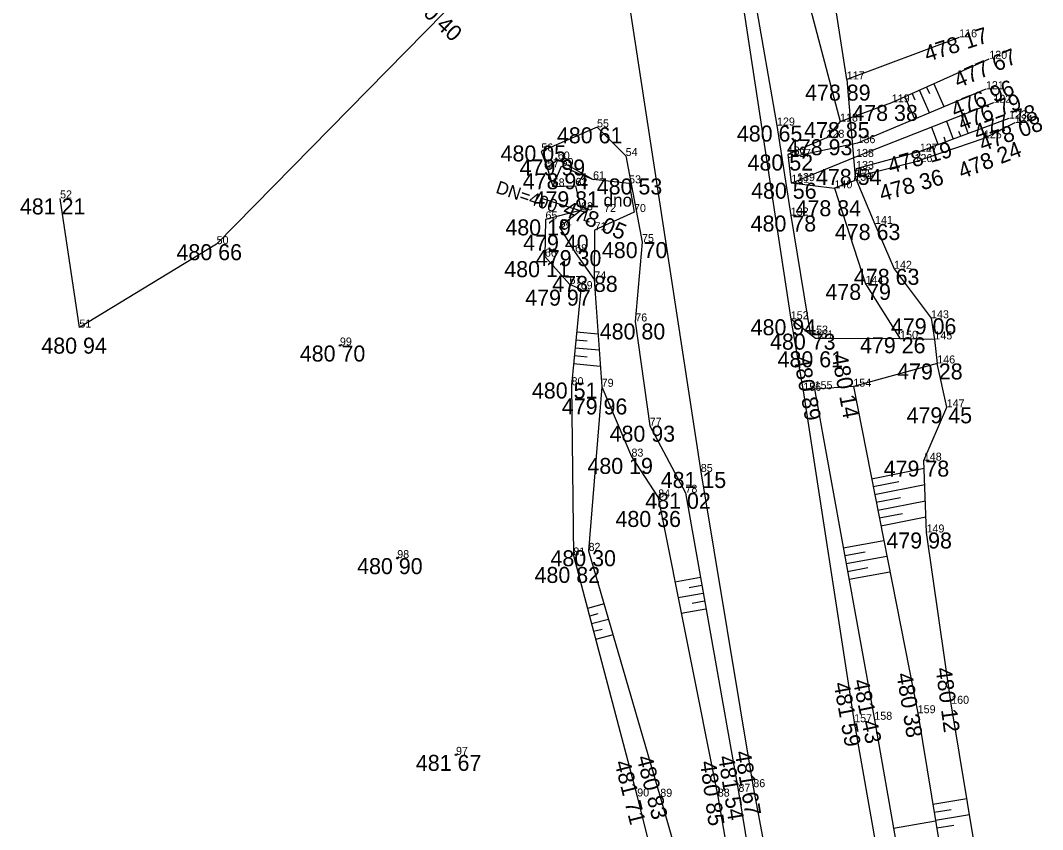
# Model space of a CAD drawing. Extents: x -559180 to -551373, y -1076947 to -1072071.
# Drawn here: x -553776.2 to -553712.4, y -1076060.9 to -1076010.4 of the extents above; entities that cross this region are included whole.
import ezdxf

# ---------------------------------------------------------------- set-up
doc = ezdxf.new("R2010")
doc.units = 0
for name, color, linetype in [('12_PLOTY', 7, 'Continuous'), ('17_KOMUNIKACE', 7, 'Continuous'), ('18_POLOHOPIS', 7, 'Continuous'), ('1_VODA_ZN', 7, 'Continuous'), ('23_HRANY', 7, 'Continuous'), ('26_SRAFY', 7, 'Continuous'), ('27_HRANA_PATA', 7, 'Continuous'), ('3_BODY', 7, 'Continuous'), ('40_KANAL_ZN', 7, 'Continuous'), ('49_POPIS_KANAL', 7, 'Continuous'), ('58_POPIS_VYSEK', 7, 'Continuous'), ('6_VYSKY', 7, 'Continuous')]:
    doc.layers.add(name, color=color, linetype=linetype)

# ---------------------------------------------------------------- blocks, each defined once
blk = doc.blocks.new('DNO')
at = {"layer": '58_POPIS_VYSEK'}
blk.add_text('dno', height=0.8, dxfattribs=at).set_placement((0, 0))
blk = doc.blocks.new('T')
at = {"layer": '6_VYSKY'}
blk.add_circle((0, 0), 0.05, dxfattribs=at)
blk = doc.blocks.new('VYUST')
at = {"layer": '40_KANAL_ZN'}
for p, q in [((-0.35, 0.5), (0, 0.5)), ((0, 0.5), (0, -0.5)), ((0, 0), (3, 0.001)), ((-0.35, -0.5), (0, -0.5))]:
    blk.add_line(p, q, dxfattribs=at)
blk = doc.blocks.new('JS400')
at = {"layer": '49_POPIS_KANAL'}
blk.add_text('DN=400', height=0.8, rotation=0.00002, dxfattribs=at).set_placement((0.698, -0.047))
blk = doc.blocks.new('POINT_DISPLAY')
blk.add_line((0, 0), (0, 0))

msp = doc.modelspace()

# ---------------------------------------------------------------- linework, layer by layer
at = {"layer": '12_PLOTY'}
for p, q in [((-553724.63, -1076014.04), (-553727, -1075998.51)), ((-553749.79, -1076009.87), (-553763.99, -1076024.33)), ((-553717.61, -1076011.41), (-553724.63, -1076014.04)), ((-553724.63, -1076014.04), (-553724.1, -1076020.15)), ((-553714.14, -1076016.76), (-553716.07, -1076017.72)), ((-553716.07, -1076017.72), (-553720.4, -1076019.2)), ((-553720.4, -1076019.2), (-553724.1, -1076020.15)), ((-553724.1, -1076020.15), (-553722.87, -1076023.07)), ((-553772.56, -1076029.54), (-553773.77, -1076021.47)), ((-553722.87, -1076023.07), (-553721.68, -1076025.87)), ((-553763.99, -1076024.33), (-553772.56, -1076029.54)), ((-553721.68, -1076025.87), (-553719.37, -1076028.96)), ((-553719.37, -1076028.96), (-553719.16, -1076030.28)), ((-553719.16, -1076030.28), (-553718.98, -1076031.78)), ((-553718.39, -1076034.52), (-553718.98, -1076031.78)), ((-553719.82, -1076037.85), (-553718.39, -1076034.52)), ((-553719.65, -1076042.34), (-553719.82, -1076037.85)), ((-553718.11, -1076053.04), (-553719.65, -1076042.34)), ((-553715.5, -1076068.84), (-553718.11, -1076053.04))]:
    msp.add_line(p, q, dxfattribs=at)
at = {"layer": '17_KOMUNIKACE'}
for p, q in [((-553732.66, -1075999.23), (-553728.13, -1076029.02)), ((-553739.07, -1076003.72), (-553733.75, -1076038.56)), ((-553726.58, -1076030.22), (-553728.13, -1076029.02)), ((-553728.13, -1076029.02), (-553727.35, -1076033.49)), ((-553721.3, -1076030.24), (-553726.58, -1076030.22)), ((-553719.16, -1076030.28), (-553721.3, -1076030.24)), ((-553718.98, -1076031.78), (-553724.22, -1076033.23)), ((-553724.22, -1076033.23), (-553726.64, -1076033.39)), ((-553726.64, -1076033.39), (-553727.35, -1076033.49)), ((-553727.35, -1076033.49), (-553724.17, -1076054.19)), ((-553733.75, -1076038.56), (-553730.47, -1076058.25)), ((-553724.17, -1076054.19), (-553721.49, -1076069.37)), ((-553730.47, -1076058.25), (-553728.62, -1076068.3))]:
    msp.add_line(p, q, dxfattribs=at)
at = {"layer": '18_POLOHOPIS'}
for p, q in [((-553728.99, -1076016.92), (-553728.13, -1076022.54)), ((-553738.44, -1076018.82), (-553737.42, -1076024.2))]:
    msp.add_line(p, q, dxfattribs=at)
at = {"layer": '23_HRANY'}
for p, q in [((-553725.9, -1076017.68), (-553728.32, -1076018.73)), ((-553728.32, -1076018.73), (-553728.1, -1076020.49)), ((-553738.23, -1076020.53), (-553740.48, -1076020.28)), ((-553738.23, -1076020.53), (-553737.92, -1076022.32)), ((-553728.1, -1076020.49), (-553725.4, -1076020.84)), ((-553743, -1076020.72), (-553741.58, -1076020.69)), ((-553741.58, -1076020.69), (-553741.23, -1076022.21)), ((-553737.92, -1076022.32), (-553740.38, -1076023.46))]:
    msp.add_line(p, q, dxfattribs=at)
at = {"layer": '26_SRAFY'}
for p, q in [((-553719.461, -1076016.129), (-553720.099, -1076014.701)), ((-553719.45, -1076014.929), (-553719.642, -1076014.497)), ((-553718.539, -1076015.742), (-553719.186, -1076014.293)), ((-553720.383, -1076016.517), (-553721.012, -1076015.109)), ((-553720.365, -1076015.331), (-553720.555, -1076014.905)), ((-553718.403, -1076016.655), (-553717.986, -1076017.776)), ((-553717.472, -1076016.289), (-553717.049, -1076017.427)), ((-553719.333, -1076017.022), (-553718.924, -1076018.124)), ((-553717.644, -1076017.263), (-553717.518, -1076017.601)), ((-553718.579, -1076017.616), (-553718.455, -1076017.95)), ((-553740.166, -1076029.948), (-553741.505, -1076029.821)), ((-553740.841, -1076030.386), (-553741.552, -1076030.318)), ((-553740.854, -1076031.389), (-553741.647, -1076031.314)), ((-553740.096, -1076030.959), (-553741.599, -1076030.816)), ((-553740.027, -1076031.97), (-553741.694, -1076031.812)), ((-553719.801, -1076038.352), (-553723.083, -1076038.999)), ((-553721.384, -1076039.174), (-553722.987, -1076039.489)), ((-553719.763, -1076039.364), (-553722.89, -1076039.98)), ((-553721.268, -1076040.17), (-553722.793, -1076040.47)), ((-553719.724, -1076040.375), (-553722.697, -1076040.961)), ((-553721.153, -1076041.166), (-553722.6, -1076041.452)), ((-553719.686, -1076041.387), (-553722.503, -1076041.942)), ((-553722.323, -1076042.856), (-553724.848, -1076043.312)), ((-553723.493, -1076043.575), (-553724.759, -1076043.804)), ((-553722.13, -1076043.837), (-553724.67, -1076044.296)), ((-553723.307, -1076044.558), (-553724.581, -1076044.788)), ((-553721.936, -1076044.818), (-553724.492, -1076045.28)), ((-553735.361, -1076045.419), (-553733.775, -1076045.138)), ((-553734.476, -1076045.77), (-553733.688, -1076045.63)), ((-553735.166, -1076046.4), (-553733.6, -1076046.123)), ((-553734.291, -1076046.753), (-553733.513, -1076046.615)), ((-553739.793, -1076046.806), (-553740.834, -1076047.082)), ((-553734.971, -1076047.381), (-553733.426, -1076047.107)), ((-553740.18, -1076047.426), (-553740.706, -1076047.566)), ((-553739.513, -1076047.767), (-553740.578, -1076048.049)), ((-553739.912, -1076048.39), (-553740.45, -1076048.532)), ((-553739.233, -1076048.727), (-553740.322, -1076049.016)), ((-553717.127, -1076058.988), (-553719.257, -1076059.339)), ((-553718.111, -1076059.657), (-553719.176, -1076059.833)), ((-553716.964, -1076059.974), (-553719.094, -1076060.326)), ((-553719.087, -1076060.37), (-553721.714, -1076060.833)), ((-553717.948, -1076060.644), (-553719.013, -1076060.819))]:
    msp.add_line(p, q, dxfattribs=at)
at = {"layer": '27_HRANA_PATA'}
for p, q in [((-553732.09, -1075999.27), (-553728.99, -1076016.92)), ((-553729.68, -1075999.08), (-553725.05, -1076016.67)), ((-553721.82, -1076015.47), (-553715.73, -1076012.75)), ((-553715.94, -1076014.65), (-553723.96, -1076018.02)), ((-553725.05, -1076016.67), (-553721.82, -1076015.47)), ((-553715.47, -1076015.5), (-553724.05, -1076018.88)), ((-553725.05, -1076016.67), (-553725.9, -1076017.68)), ((-553714.5, -1076016.48), (-553720.07, -1076018.55)), ((-553740.23, -1076017.03), (-553743.71, -1076018.54)), ((-553738.44, -1076018.82), (-553740.23, -1076017.03)), ((-553743.71, -1076018.54), (-553743.35, -1076019.54)), ((-553723.96, -1076018.02), (-553728.293, -1076018.945)), ((-553720.07, -1076018.55), (-553724.05, -1076019.63)), ((-553743.35, -1076019.54), (-553742.68, -1076019.04)), ((-553742.68, -1076019.04), (-553740.48, -1076020.28)), ((-553724.05, -1076018.88), (-553728.012, -1076020.501)), ((-553743.35, -1076019.54), (-553743, -1076020.72)), ((-553743, -1076020.72), (-553742.44, -1076019.45)), ((-553742.44, -1076019.45), (-553740.48, -1076020.28)), ((-553724.05, -1076019.63), (-553724.16, -1076020.37)), ((-553724.16, -1076020.37), (-553725.4, -1076020.84)), ((-553725.4, -1076020.84), (-553723.46, -1076026.81)), ((-553741.23, -1076022.21), (-553743.45, -1076022.78)), ((-553741.23, -1076022.21), (-553742.57, -1076023.27)), ((-553743.45, -1076022.78), (-553743.49, -1076025.11)), ((-553728.13, -1076022.54), (-553726.92, -1076029.92)), ((-553742.57, -1076023.27), (-553741.6, -1076024.84)), ((-553740.38, -1076023.46), (-553740.4, -1076026.53)), ((-553737.42, -1076024.2), (-553737.84, -1076029.16)), ((-553741.6, -1076024.84), (-553740.4, -1076026.53)), ((-553743.49, -1076025.11), (-553741.95, -1076026.82)), ((-553741.95, -1076026.82), (-553741.25, -1076027.14)), ((-553740.4, -1076026.53), (-553739.94, -1076033.24)), ((-553723.46, -1076026.81), (-553721.3, -1076030.24)), ((-553741.25, -1076027.14), (-553741.82, -1076033.14)), ((-553737.84, -1076029.16), (-553736.94, -1076035.67)), ((-553741.82, -1076033.14), (-553741.71, -1076043.78)), ((-553739.94, -1076033.24), (-553740.76, -1076043.49)), ((-553739.94, -1076033.24), (-553738.08, -1076037.6)), ((-553724.22, -1076033.23), (-553720.2, -1076053.63)), ((-553726.64, -1076033.39), (-553722.91, -1076054.04)), ((-553736.94, -1076035.67), (-553734.71, -1076039.86)), ((-553738.08, -1076037.6), (-553736.41, -1076040.15)), ((-553736.41, -1076040.15), (-553732.69, -1076058.84)), ((-553734.71, -1076039.86), (-553731.4, -1076058.54)), ((-553740.76, -1076043.49), (-553736.28, -1076058.85)), ((-553741.71, -1076043.78), (-553737.72, -1076058.83)), ((-553720.2, -1076053.63), (-553717.71, -1076068.71)), ((-553722.91, -1076054.04), (-553720.26, -1076069.09)), ((-553737.72, -1076058.83), (-553734.7, -1076070.93)), ((-553736.28, -1076058.85), (-553733.38, -1076069.09)), ((-553732.69, -1076058.84), (-553730.91, -1076068.96)), ((-553731.4, -1076058.54), (-553729.72, -1076068.56))]:
    msp.add_line(p, q, dxfattribs=at)

# ---------------------------------------------------------------- block references
at = {"layer": '1_VODA_ZN'}
for p in [(-553717.61, -1076011.41), (-553715.73, -1076012.75), (-553724.63, -1076014.04), (-553715.94, -1076014.65), (-553721.82, -1076015.47), (-553715.47, -1076015.5), (-553725.05, -1076016.67), (-553714.5, -1076016.48), (-553740.23, -1076017.03), (-553728.99, -1076016.92), (-553714.14, -1076016.76), (-553725.9, -1076017.68), (-553716.07, -1076017.72), (-553743.71, -1076018.54), (-553723.96, -1076018.02), (-553720.07, -1076018.55), (-553742.68, -1076019.04), (-553738.44, -1076018.82), (-553728.32, -1076018.73), (-553727.99, -1076018.88), (-553724.05, -1076018.88), (-553720.4, -1076019.2), (-553743.35, -1076019.54), (-553742.44, -1076019.45), (-553724.05, -1076019.63), (-553740.48, -1076020.28), (-553738.23, -1076020.53), (-553728.1, -1076020.49), (-553727.74, -1076020.39), (-553724.16, -1076020.37), (-553724.1, -1076020.15), (-553743, -1076020.72), (-553741.58, -1076020.69), (-553725.4, -1076020.84), (-553773.77, -1076021.47), (-553741.23, -1076022.21), (-553739.79, -1076022.32), (-553737.92, -1076022.32), (-553743.45, -1076022.78), (-553728.13, -1076022.54), (-553722.87, -1076023.07), (-553742.57, -1076023.27), (-553740.38, -1076023.46), (-553763.99, -1076024.33), (-553737.42, -1076024.2), (-553741.6, -1076024.84), (-553743.49, -1076025.11), (-553721.68, -1076025.87), (-553741.95, -1076026.82), (-553740.4, -1076026.53), (-553723.46, -1076026.81), (-553741.25, -1076027.14), (-553737.84, -1076029.16), (-553728.13, -1076029.02), (-553719.37, -1076028.96), (-553772.56, -1076029.54), (-553726.92, -1076029.92), (-553756.29, -1076030.66), (-553726.58, -1076030.22), (-553721.3, -1076030.24), (-553719.16, -1076030.28), (-553718.98, -1076031.78), (-553741.82, -1076033.14), (-553739.94, -1076033.24), (-553724.22, -1076033.23), (-553727.35, -1076033.49), (-553726.64, -1076033.39), (-553718.39, -1076034.52), (-553736.94, -1076035.67), (-553738.08, -1076037.6), (-553719.82, -1076037.85), (-553733.75, -1076038.56), (-553736.41, -1076040.15), (-553734.71, -1076039.86), (-553719.65, -1076042.34), (-553740.76, -1076043.49), (-553752.71, -1076043.94), (-553741.71, -1076043.78), (-553718.11, -1076053.04), (-553720.2, -1076053.63), (-553724.17, -1076054.19), (-553722.91, -1076054.04), (-553749.04, -1076056.23), (-553737.72, -1076058.83), (-553736.28, -1076058.85), (-553732.69, -1076058.84), (-553731.4, -1076058.54), (-553730.47, -1076058.25)]:
    msp.add_blockref('POINT_DISPLAY', p, dxfattribs=at)
at = {"layer": '40_KANAL_ZN', "xscale": 1.0000001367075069, "yscale": 1.0000001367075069, "rotation": 162.186118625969}
msp.add_blockref('VYUST', (-553740.89, -1076022.37), dxfattribs=at)
at = {"layer": '49_POPIS_KANAL', "xscale": 0.9999980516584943, "yscale": 0.9999980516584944, "rotation": -18.618372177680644}
msp.add_blockref('JS400', (-553747.254, -1076020.838), dxfattribs=at)
at = {"layer": '58_POPIS_VYSEK'}
msp.add_blockref('DNO', (-553739.827, -1076021.985), dxfattribs=at)
at = {"layer": '6_VYSKY'}
for p in [(-553756.29, -1076030.66), (-553756.29, -1076030.66), (-553752.71, -1076043.94), (-553752.71, -1076043.94), (-553749.04, -1076056.23), (-553749.04, -1076056.23)]:
    msp.add_blockref('T', p, dxfattribs=at)

# ---------------------------------------------------------------- texts
at = {"layer": '3_BODY'}
for s, p in [('116', (-553717.61, -1076011.41)), ('120', (-553715.73, -1076012.75)), ('117', (-553724.63, -1076014.04)), ('121', (-553715.94, -1076014.65)), ('119', (-553721.82, -1076015.47)), ('122', (-553715.47, -1076015.5)), ('123', (-553714.5, -1076016.48)), ('55', (-553740.23, -1076017.03)), ('129', (-553728.99, -1076016.92)), ('118', (-553725.05, -1076016.67)), ('124', (-553714.14, -1076016.76)), ('128', (-553725.9, -1076017.68)), ('125', (-553716.07, -1076017.72)), ('136', (-553723.96, -1076018.02)), ('56', (-553743.71, -1076018.54)), ('60', (-553742.68, -1076019.04)), ('54', (-553738.44, -1076018.82)), ('130', (-553728.32, -1076018.73)), ('137', (-553727.99, -1076018.88)), ('138', (-553724.05, -1076018.88)), ('127', (-553720.07, -1076018.55)), ('57', (-553743.35, -1076019.54)), ('59', (-553742.44, -1076019.45)), ('133', (-553724.05, -1076019.63)), ('126', (-553720.4, -1076019.2)), ('61', (-553740.48, -1076020.28)), ('139', (-553727.74, -1076020.39)), ('134', (-553724.16, -1076020.37)), ('135', (-553724.1, -1076020.15)), ('58', (-553743, -1076020.72)), ('62', (-553741.58, -1076020.69)), ('53', (-553738.23, -1076020.53)), ('131', (-553728.1, -1076020.49)), ('140', (-553725.4, -1076020.84)), ('52', (-553773.77, -1076021.47)), ('63', (-553741.23, -1076022.21)), ('72', (-553739.79, -1076022.32)), ('70', (-553737.92, -1076022.32)), ('65', (-553743.45, -1076022.78)), ('132', (-553728.13, -1076022.54)), ('64', (-553742.57, -1076023.27)), ('71', (-553740.38, -1076023.46)), ('141', (-553722.87, -1076023.07)), ('75', (-553737.42, -1076024.2)), ('50', (-553763.99, -1076024.33)), ('68', (-553741.6, -1076024.84)), ('66', (-553743.49, -1076025.11)), ('142', (-553721.68, -1076025.87)), ('67', (-553741.95, -1076026.82)), ('74', (-553740.4, -1076026.53)), ('144', (-553723.46, -1076026.81)), ('69', (-553741.25, -1076027.14)), ('76', (-553737.84, -1076029.16)), ('152', (-553728.13, -1076029.02)), ('143', (-553719.37, -1076028.96)), ('51', (-553772.56, -1076029.54)), ('153', (-553726.92, -1076029.92)), ('151', (-553726.58, -1076030.22)), ('150', (-553721.3, -1076030.24)), ('145', (-553719.16, -1076030.28)), ('99', (-553756.29, -1076030.66)), ('146', (-553718.98, -1076031.78)), ('80', (-553741.82, -1076033.14)), ('79', (-553739.94, -1076033.24)), ('156', (-553727.35, -1076033.49)), ('155', (-553726.64, -1076033.39)), ('154', (-553724.22, -1076033.23)), ('147', (-553718.39, -1076034.52)), ('77', (-553736.94, -1076035.67)), ('83', (-553738.08, -1076037.6)), ('148', (-553719.82, -1076037.85)), ('85', (-553733.75, -1076038.56)), ('84', (-553736.41, -1076040.15)), ('78', (-553734.71, -1076039.86)), ('149', (-553719.65, -1076042.34)), ('98', (-553752.71, -1076043.94)), ('81', (-553741.71, -1076043.78)), ('82', (-553740.76, -1076043.49)), ('159', (-553720.2, -1076053.63)), ('160', (-553718.11, -1076053.04)), ('157', (-553724.17, -1076054.19)), ('158', (-553722.91, -1076054.04)), ('97', (-553749.04, -1076056.23)), ('87', (-553731.4, -1076058.54)), ('86', (-553730.47, -1076058.25)), ('90', (-553737.72, -1076058.83)), ('89', (-553736.28, -1076058.85)), ('88', (-553732.69, -1076058.84))]:
    msp.add_text(s, height=0.5, dxfattribs=at).set_placement(p)
at = {"layer": '6_VYSKY'}
for s, rotation, p in [('480 40', 316.8183, (-553752.229, -1076008.948)), ('478 17', 17.84021, (-553719.604, -1076012.95)), ('477 67', 23.33273, (-553717.671, -1076014.6)), ('476 96', 21.65043, (-553717.872, -1076016.449)), ('476 79', 20.67193, (-553717.453, -1076017.252)), ('477 78', 19.67818, (-553716.481, -1076017.869)), ('478 08', 19.677, (-553716.152, -1076018.55)), ('478 19', 15.33708, (-553721.908, -1076019.935)), ('478 19', 15.33708, (-553721.908, -1076019.935)), ('478 24', 21.18928, (-553717.438, -1076020.275)), ('478 36', 15.59728, (-553722.441, -1076021.67)), ('478 05', 336.8304, (-553742.435, -1076022.486)), ('480 89', 280.80803, (-553727.969, -1076031.407)), ('480 14', 280.62282, (-553725.584, -1076031.268)), ('480 14', 280.62282, (-553725.584, -1076031.268)), ('480 38', 279.33038, (-553721.534, -1076051.182)), ('480 12', 277.486, (-553719.084, -1076050.829)), ('481 59', 280.47461, (-553725.464, -1076051.773)), ('481 43', 281.81116, (-553724.257, -1076051.599)), ('481 67', 279.51602, (-553731.634, -1076056.056)), ('481 67', 279.51602, (-553731.634, -1076056.056)), ('481 71', 284.28638, (-553739.151, -1076056.703)), ('480 83', 284.29925, (-553737.771, -1076056.389)), ('480 83', 284.29925, (-553737.771, -1076056.389)), ('480 85', 277.76683, (-553733.802, -1076056.671)), ('480 85', 277.76683, (-553733.802, -1076056.671)), ('481 54', 279.11299, (-553732.676, -1076056.348))]:
    msp.add_text(s, height=1, rotation=rotation, dxfattribs=at).set_placement(p)
for s, p in [('478 89', (-553727.235, -1076015.363)), ('478 38', (-553724.284, -1076016.632)), ('478 85', (-553727.294, -1076017.707)), ('480 61', (-553742.735, -1076018.03)), ('480 65', (-553731.495, -1076017.92)), ('478 93', (-553728.368, -1076018.773)), ('480 05', (-553746.254, -1076019.161)), ('479 99', (-553745.063, -1076020.04)), ('480 52', (-553730.825, -1076019.73)), ('478 94', (-553744.87, -1076020.898)), ('478 54', (-553726.555, -1076020.63)), ('480 53', (-553740.247, -1076021.225)), ('480 56', (-553730.605, -1076021.49)), ('479 81', (-553744.197, -1076022.027)), ('481 21', (-553776.275, -1076022.47)), ('478 84', (-553727.83, -1076022.585)), ('480 19', (-553745.955, -1076023.78)), ('480 78', (-553730.635, -1076023.54)), ('478 63', (-553725.375, -1076024.07)), ('479 40', (-553744.843, -1076024.743)), ('480 66', (-553766.495, -1076025.33)), ('480 70', (-553739.925, -1076025.2)), ('479 30', (-553744.049, -1076025.7)), ('480 11', (-553746.023, -1076026.39)), ('478 88', (-553743.028, -1076027.314)), ('478 63', (-553724.185, -1076026.87)), ('478 79', (-553725.965, -1076027.81)), ('479 97', (-553744.715, -1076028.172)), ('480 80', (-553740.06, -1076030.282)), ('480 94', (-553730.635, -1076030.02)), ('479 06', (-553721.875, -1076029.96)), ('480 73', (-553729.425, -1076030.92)), ('479 26', (-553723.805, -1076031.147)), ('480 94', (-553774.939, -1076031.169)), ('480 70', (-553758.795, -1076031.66)), ('480 61', (-553728.954, -1076032.022)), ('479 28', (-553721.485, -1076032.78)), ('480 51', (-553744.297, -1076033.972)), ('479 96', (-553742.427, -1076034.967)), ('479 45', (-553720.895, -1076035.52)), ('480 93', (-553739.445, -1076036.67)), ('480 19', (-553740.83, -1076038.681)), ('479 78', (-553722.325, -1076038.85)), ('481 15', (-553736.255, -1076039.56)), ('481 02', (-553737.215, -1076040.86)), ('480 36', (-553739.078, -1076041.995)), ('479 98', (-553722.155, -1076043.34)), ('480 30', (-553743.139, -1076044.449)), ('480 90', (-553755.215, -1076044.94)), ('480 82', (-553744.131, -1076045.492)), ('481 67', (-553751.545, -1076057.23))]:
    msp.add_text(s, height=1, dxfattribs=at).set_placement(p)

doc.saveas('drawing.dxf')
